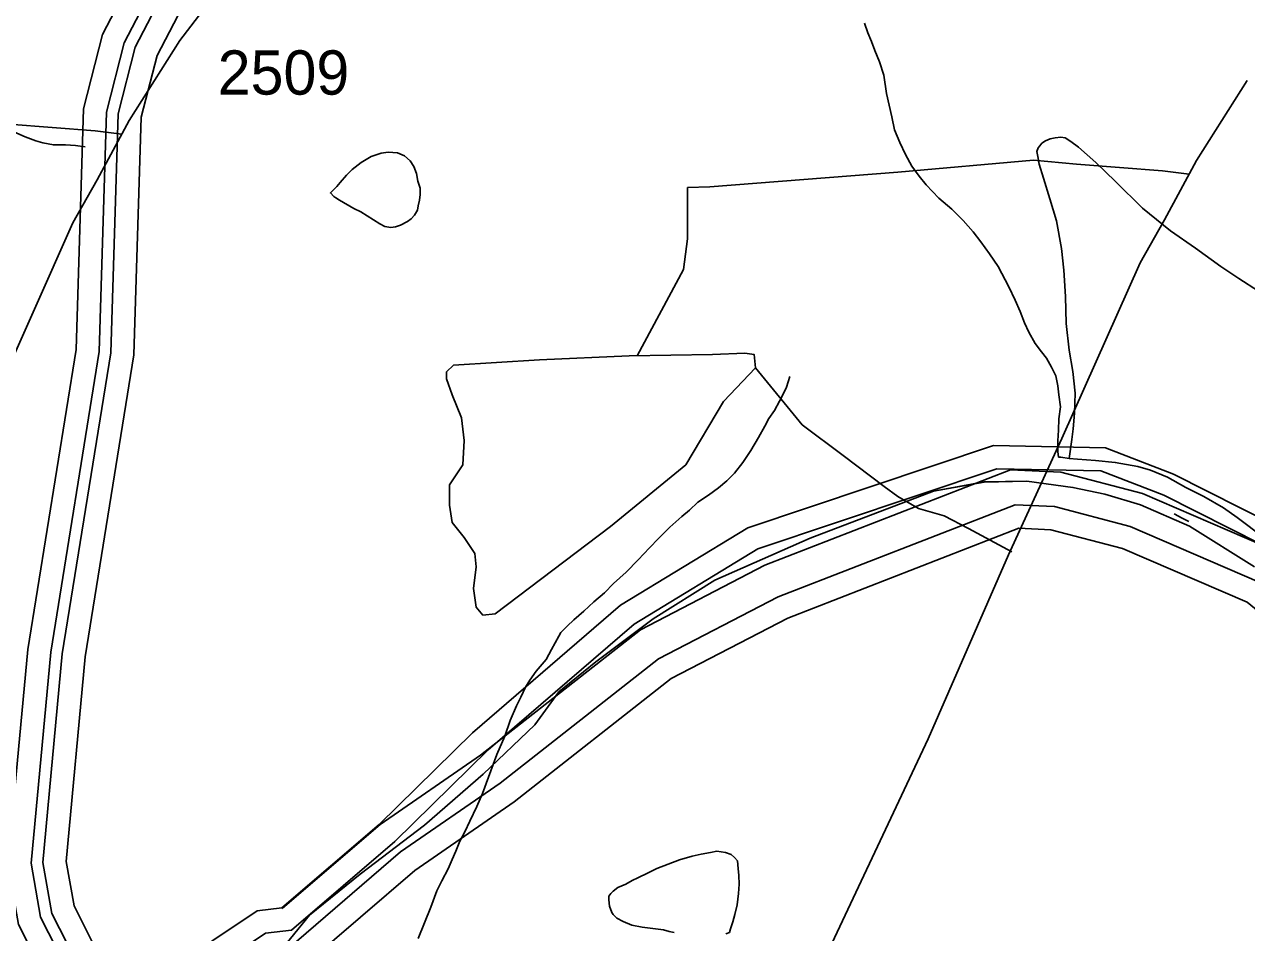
# Model space of a CAD drawing. Extents: x 2169602 to 2449496, y 721995 to 810662.
# Drawn here: x 2396296 to 2399749, y 776614 to 779180 of the extents above; entities that cross this region are included whole.
import ezdxf

# ---------------------------------------------------------------- set-up
doc = ezdxf.new("R2010")
doc.units = 0
doc.layers.add('Default', color=7, linetype='Continuous')

msp = doc.modelspace()

# ---------------------------------------------------------------- linework, layer by layer
at = {"layer": 'Default'}
msp.add_line((2398963.6, 777755.4), (2399085.8, 777690.1), dxfattribs=at)
for points in [[(2398997.6, 775238.6), (2398965.7, 775281.2), (2398593.4, 775388.2), (2397673, 775801.6), (2397219.8, 775963.2), (2396864.5, 776063.3), (2396510.4, 776234.5), (2396353.1, 776490.4), (2396279, 776636.8), (2396249, 776807.8), (2396305.4, 777414.1), (2396442, 778261.7), (2396463, 778940.8), (2396516.6, 779151.2), (2396994.5, 780069.3)], [(2399031.3, 775303), (2399004.9, 775338.2), (2398616, 775450), (2397697.5, 775862.5), (2397239.8, 776025.7), (2396887.9, 776124.9), (2396556.2, 776285.2), (2396410.4, 776522.4), (2396342, 776657.8), (2396315.1, 776810.5), (2396370.5, 777405.8), (2396507.4, 778255.5), (2396528.4, 778931.6), (2396578.3, 779127.6), (2397056.4, 780046.2)], [(2399048.2, 775335.2), (2399024.6, 775366.7), (2398627.3, 775480.8), (2397709.8, 775893), (2397249.7, 776057), (2396899.5, 776155.7), (2396579.1, 776310.6), (2396439.1, 776538.5), (2396373.4, 776668.2), (2396348.2, 776811.8), (2396403.1, 777401.7), (2396540.1, 778252.3), (2396561, 778926.9), (2396609.1, 779115.9), (2397087.4, 780034.6)], [(2399081.9, 775399.6), (2399063.8, 775423.7), (2398649.9, 775542.6), (2397734.3, 775953.9), (2397269.7, 776119.5), (2396922.9, 776217.3), (2396625, 776361.3), (2396496.4, 776570.5), (2396436.4, 776689.2), (2396414.3, 776814.5), (2396468.2, 777393.4), (2396605.6, 778246.1), (2396626.4, 778917.7), (2396670.9, 779092.3), (2397149.3, 780011.4)], [(2395145.9, 775787.3), (2395324.6, 776172.9), (2395494.1, 776551.9), (2395834.2, 777274.5), (2396061.2, 777793.8), (2396211.9, 778122.6), (2396432.7, 778619), (2396501.8, 778740.4), (2396591.8, 778908), (2396735.1, 779134.2), (2396896.3, 779345.7)], [(2398669.5, 779183.6), (2398679.4, 779155.8), (2398689.8, 779131.9), (2398699.5, 779106.1), (2398712, 779074.2), (2398724.1, 779036.2), (2398732.3, 778984.3), (2398746.8, 778918.4), (2398754.8, 778882.3), (2398769.4, 778846.5), (2398785.4, 778812.4), (2398803.4, 778778.8), (2398823.9, 778750.6), (2398843.8, 778726.9), (2398879.9, 778689), (2398916.4, 778657.5), (2398948.4, 778625.5), (2398976.7, 778593.6), (2398998.8, 778565.9), (2399022.8, 778531.9), (2399047.2, 778496.2), (2399077.6, 778438.5), (2399095.8, 778400.4), (2399109.6, 778368.3), (2399121.7, 778336.4), (2399134, 778310.7), (2399152, 778278.7), (2399170.5, 778254.8), (2399184.6, 778236.9), (2399198.6, 778211.3), (2399210.7, 778187.1), (2399216.6, 778159), (2399219.1, 778133.1), (2399223.4, 778099.2), (2399219.3, 778065.3), (2399217.8, 778033.1), (2399215.8, 778003.4), (2399215.8, 777985.1), (2399216, 777973.3), (2399217.8, 777957.3)], [(2395745.2, 779025.6), (2395771, 779035.5), (2395795, 779041.6), (2395821.3, 779045.8), (2395849.6, 779050), (2395877.1, 779054.3), (2395905.6, 779054.1), (2395925.4, 779048.3), (2395957.2, 779040.6), (2395985.5, 779028.6), (2396033.5, 779003.1), (2396091.5, 778971.2), (2396152, 778943.8), (2396177.7, 778927.8), (2396207.8, 778912.2), (2396234, 778896.1), (2396266, 778876.3), (2396298.2, 778862.5), (2396328.6, 778850.6), (2396348.3, 778844.8), (2396378, 778839.1), (2396412, 778839.2), (2396440.1, 778837.3), (2396468, 778833.5)], [(2398161.8, 775674.5), (2398340.4, 776060), (2398509.9, 776439.1), (2398850, 777161.6), (2399077.1, 777681), (2399227.8, 778009.8), (2399448.5, 778506.1), (2399517.6, 778627.6), (2399607.6, 778795.1), (2399750.9, 779021.3)], [(2396571.4, 778870), (2396495.8, 778879), (2396252.9, 778898), (2396131.4, 778909.4), (2395748.1, 778875.2), (2395216.7, 778833.5), (2395154.1, 778831.6), (2395154.1, 778687.3), (2395142.7, 778599.9), (2395011.7, 778356.5)], [(2399783.2, 778426.3), (2399727.4, 778461.8), (2399677, 778495.9), (2399604.8, 778547.3), (2399534.4, 778596.9), (2399455.7, 778660.3), (2399379.4, 778735.9), (2399323.4, 778789.5), (2399275, 778833.3), (2399252.9, 778849.2), (2399236.7, 778858.9), (2399224.8, 778861.1), (2399208.8, 778859.1), (2399194.7, 778856.8), (2399180.9, 778850.7), (2399171.1, 778844.5), (2399164.9, 778836.5), (2399161, 778830.6), (2399157.3, 778820.6), (2399159.2, 778806.6), (2399163.7, 778784.8), (2399175.6, 778744.9), (2399193.6, 778687), (2399212.3, 778625), (2399226.5, 778546.9), (2399233.2, 778485.1), (2399237.5, 778411.4), (2399240, 778335.2), (2399248.2, 778259.3), (2399258.6, 778199.3), (2399265, 778137.5), (2399263.2, 778081.4), (2399259.7, 778037.3), (2399255.6, 778007.5), (2399248.4, 777953.5)], [(2397246.9, 778650), (2397226.6, 778659.9), (2397186.6, 778683.4), (2397176.5, 778689.4), (2397170.6, 778693.5), (2397160.8, 778703.5), (2397166.3, 778709.6), (2397178.6, 778721.5), (2397188.6, 778733.4), (2397206.1, 778753.5), (2397221.9, 778769.8), (2397247.7, 778789.8), (2397276, 778806.2), (2397303.9, 778816.2), (2397324, 778818.4), (2397350, 778816.5), (2397369.9, 778808.6), (2397385.7, 778794.4), (2397396.4, 778778.6), (2397404.2, 778758.9), (2397408.1, 778736.7), (2397414.4, 778716.7), (2397414.4, 778698.8), (2397412.8, 778682.9), (2397408.7, 778666.8), (2397406.6, 778654.6), (2397398.8, 778640.8), (2397389, 778630.5), (2397378.9, 778622.7), (2397358.8, 778612.3), (2397345.1, 778608.3), (2397331.2, 778606.4), (2397314.8, 778608.4), (2397300.8, 778616.2), (2397246.9, 778650)], [(2399587.2, 778757.1), (2399511.6, 778766.2), (2399268.7, 778785.2), (2399147.3, 778796.6), (2398763.9, 778762.4), (2398232.5, 778720.6), (2398169.9, 778718.7), (2398169.9, 778574.4), (2398158.5, 778487.1), (2398027.5, 778243.7)], [(2398005.4, 778243.3), (2398240.8, 778247.1), (2398331.9, 778250.9), (2398358.4, 778247.1), (2398362.2, 778209.2), (2398271.1, 778114.2), (2398164.9, 777935.7), (2397952.3, 777761), (2397625.9, 777514.2), (2397591.7, 777510.4), (2397572.7, 777533.2), (2397565.2, 777586.3), (2397572.7, 777647.1), (2397569, 777685.1), (2397538.6, 777730.6), (2397504.4, 777772.4), (2397496.8, 777821.8), (2397496.8, 777878.8), (2397534.8, 777935.7), (2397538.6, 778004.1), (2397531, 778068.6), (2397504.4, 778133.2), (2397489.2, 778178.8), (2397489.2, 778197.8), (2397508.2, 778216.7), (2397751.1, 778231.9), (2398005.4, 778243.3)], [(2398963.6, 777755.4), (2398895.3, 777791), (2398822.5, 777811.8), (2398764.5, 777845.7), (2398725.8, 777874.7), (2398609.8, 777961.7), (2398493.8, 778048.8), (2398362.2, 778209.2)], [(2398459.1, 778185.2), (2398449.4, 778155.1), (2398439.8, 778135), (2398429.5, 778115), (2398415.8, 778088.7), (2398399.8, 778066.8), (2398388.1, 778044.7), (2398370.5, 778012.5), (2398348.7, 777976.4), (2398326.4, 777942.4), (2398302.8, 777912.3), (2398281.3, 777890), (2398257.1, 777870.2), (2398229, 777849.7), (2398199.3, 777829.9), (2398175.7, 777807.5), (2398153.5, 777789.3), (2398119.5, 777759.2), (2398087.9, 777727), (2398062.3, 777700.9), (2398030.3, 777666.8), (2397996.5, 777632.6), (2397961, 777600.2), (2397935, 777574.2), (2397905, 777548.2), (2397876.9, 777522.1), (2397849, 777497.9), (2397829.6, 777479.7), (2397811.7, 777461.7), (2397805.8, 777451.7), (2397785.7, 777413.3), (2397770.1, 777385.3), (2397742, 777353), (2397724.2, 777327.3), (2397712.3, 777307.2), (2397698.7, 777278.9), (2397686.6, 777254.7), (2397669, 777212.8), (2397653.2, 777168.9), (2397631.3, 777116.7), (2397590.1, 777006.5), (2397574.3, 776970.4), (2397554.6, 776928.3), (2397541, 776898.3), (2397526.9, 776872.1), (2397515, 776844.2), (2397505, 776820.2), (2397493.5, 776794), (2397475.4, 776759.8), (2397461.9, 776731.8), (2397444.1, 776685.8), (2397408.4, 776597.5)], [(2397023.6, 776683.6), (2397298.7, 776919.8), (2397562.3, 777178.4), (2397980, 777538.9), (2398340.3, 777757.9), (2399034.1, 777990.3), (2399350.7, 777983.6), (2399542.7, 777909.5), (2399923.2, 777717.4), (2400625.9, 777038.4)], [(2399217.8, 777957.3), (2399224.4, 777957.5), (2399248.4, 777953.5)], [(2399248.4, 777953.5), (2399272.2, 777951.5), (2399322.2, 777948), (2399378.2, 777942.3), (2399442.2, 777930.6), (2399477.8, 777920.8), (2399526.4, 777900.9), (2399578.3, 777871.1), (2399628.6, 777845.7), (2399684.5, 777814.1), (2399722.9, 777786.4), (2399752.8, 777764.4), (2399797.3, 777730.5), (2399837.1, 777696.9), (2399873.4, 777665.1), (2399927.9, 777619.5), (2399967.9, 777583.9), (2399989.7, 777571.6), (2399995.8, 777569.9), (2400036.4, 777545.9), (2400098.3, 777502.4), (2400126.4, 777482.4), (2400160.9, 777458.9), (2400188.8, 777434.8)], [(2397024.4, 776681.8), (2397301.7, 776919.5), (2397585.3, 777114.9), (2398037.4, 777469.7), (2398388.1, 777652.1), (2399082.6, 777921.8), (2399224.4, 777914.8), (2399455.8, 777854.3), (2399839.9, 777688.8), (2400478.8, 777030.8)], [(2397051, 776620.6), (2397343.1, 776871.4), (2397606.8, 777130.1), (2398018.7, 777485.6), (2398368.1, 777698), (2399044.1, 777924.5), (2399337.8, 777918.2), (2399516, 777849.4), (2399884.8, 777663.3), (2400569.8, 777001.4)], [(2396994.5, 776531.3), (2397101.7, 776663.4), (2397244.4, 776778.6), (2397426.9, 776917.4), (2397592.2, 777061.4), (2397738.6, 777201.1), (2397806.3, 777294.3), (2397910.8, 777378.7), (2398072.8, 777500.7), (2398246.9, 777609.2), (2398515.9, 777728.5), (2398865.2, 777860.9), (2399008.5, 777886.9), (2399128.8, 777889.7), (2399258.6, 777871.7), (2399348.7, 777852.9), (2399449.3, 777822.1), (2399588, 777762.1), (2399771.9, 777646.9)], [(2396994.5, 776531.3), (2397101.7, 776663.4), (2397244.4, 776778.6), (2397426.9, 776917.4), (2397592.2, 777061.4), (2397738.6, 777201.1), (2397806.3, 777294.4), (2397910.8, 777378.8), (2398072.8, 777500.8), (2398246.9, 777609.3), (2398515.9, 777728.6), (2398865.2, 777860.9), (2399008.5, 777887), (2399128.8, 777889.7), (2399258.6, 777871.7), (2399348.7, 777852.9), (2399449.3, 777822.1), (2399588, 777762.1), (2399771.9, 777646.9)], [(2396994.5, 776531.3), (2397101.7, 776663.4), (2397244.4, 776778.6), (2397426.9, 776917.4), (2397592.2, 777061.4), (2397738.6, 777201.1), (2397806.3, 777294.3), (2397910.8, 777378.7), (2398072.8, 777500.7), (2398246.9, 777609.2), (2398515.9, 777728.5), (2398865.2, 777860.9), (2399008.5, 777886.9), (2399128.8, 777889.7), (2399258.6, 777871.7), (2399348.7, 777852.9), (2399449.3, 777822.1), (2399588, 777762.1), (2399771.9, 777646.9)], [(2397064.7, 776589.1), (2397358.8, 776841.7), (2397640.7, 777035.9), (2398087.9, 777387), (2398425.7, 777562.6), (2399095.6, 777822.8), (2399206.3, 777817.4), (2399420.6, 777761.2), (2399785.2, 777604.2), (2400500.1, 777019.4)], [(2399544.9, 777797.3), (2399567.5, 777785.1), (2399585.9, 777775.1)], [(2397092, 776526.1), (2397398.9, 776789.7), (2397679.6, 776983), (2398123.6, 777331.6), (2398452.8, 777502.7), (2399106.4, 777756.6), (2399196.3, 777752.2), (2399399.2, 777699), (2399750.8, 777547.6), (2400469.1, 776960)], [(2398278, 776610.4), (2398288.1, 776614.6), (2398291.7, 776624.6), (2398297.7, 776644.8), (2398303.6, 776664.6), (2398310, 776692.8), (2398313.7, 776724.7), (2398315.3, 776750.8), (2398315.1, 776774.8), (2398312.9, 776794.6), (2398311, 776816.8), (2398303, 776826.5), (2398292.8, 776834.5), (2398276.8, 776840.6), (2398264.9, 776842.4), (2398252.8, 776844.2), (2398234.7, 776840.1), (2398208.5, 776835.9), (2398183.3, 776830), (2398147.2, 776819.6), (2398115, 776807.5), (2398083.2, 776795.2), (2398059, 776783.1), (2398029.5, 776768.9), (2398013.3, 776760.8), (2397995.4, 776750.9), (2397973.3, 776740.9), (2397959.8, 776730.7), (2397953.2, 776724.8), (2397947.7, 776716.7), (2397947.7, 776706.6), (2397949.7, 776688.4), (2397956.1, 776670.9), (2397959.8, 776664.6), (2397970, 776654.6), (2397988.1, 776645), (2398012.3, 776634.8), (2398041.8, 776629.1), (2398071.7, 776625.4), (2398102.3, 776621.6), (2398118.1, 776617.5), (2398132.4, 776613.8)], [(2396696.6, 776407.8), (2396825.7, 776589.3), (2396953.8, 776675.8), (2397023.6, 776683.6)], [(2396760, 776383.7), (2396872.3, 776541.6), (2396977.1, 776612.4), (2397051, 776620.6)]]:
    msp.add_lwpolyline(points, dxfattribs=at)

# ---------------------------------------------------------------- texts
msp.add_text('2509', height=125, dxfattribs=at).set_placement((2396842.2, 778981.4))

doc.saveas('drawing.dxf')
